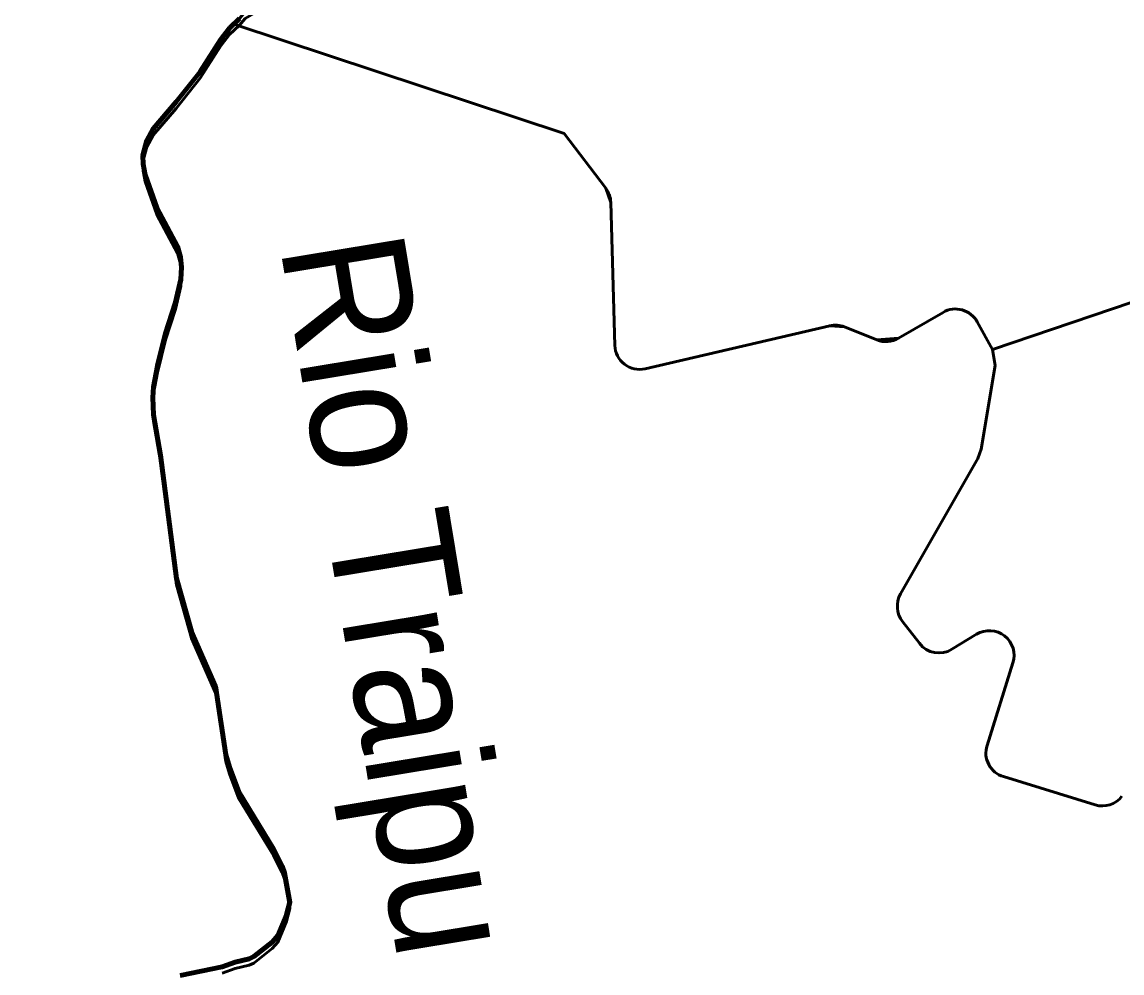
# Model space of a CAD drawing. Extents: x -1643653 to 4543381, y 1624270 to 13878484.
# Drawn here: x 736109 to 740547, y 8952202 to 8956037 of the extents above; entities that cross this region are included whole.
import ezdxf
from ezdxf.enums import TextEntityAlignment as Align

# ---------------------------------------------------------------- set-up
doc = ezdxf.new("R2010")
doc.units = 0
doc.header["$LTSCALE"] = 200
for name, color, linetype, lineweight in [('24', 7, 'Continuous', 25), ('28', 7, 'Continuous', 53), ('53', 7, 'Continuous', 106), ('60', 7, 'Continuous', 13), ('9', 7, 'Continuous', 90)]:
    doc.layers.add(name, color=color, linetype=linetype, lineweight=lineweight)
doc.layers.add('49', color=7, linetype='Continuous')

msp = doc.modelspace()

# ---------------------------------------------------------------- linework, layer by layer
at = {"layer": '24', "lineweight": 53}
msp.add_lwpolyline([(736986.8, 8956050.7), (736947.5, 8956013.9), (736911.1, 8955966.9), (736827.8, 8955836.5), (736730.5, 8955715.1), (736637.4, 8955606.6), (736612.6, 8955559.5), (736596.5, 8955498.8), (736596.9, 8955463.3), (736605.3, 8955420.7), (736653.1, 8955287.4), (736736, 8955131.5), (736748.2, 8955088.4), (736752.7, 8955048.8), (736749.8, 8954998.5), (736728.6, 8954905.6), (736687.7, 8954781.3), (736654.8, 8954650.4), (736639.8, 8954565.4), (736637.1, 8954522.9), (736639.7, 8954453.6), (736667, 8954290.4), (736732, 8953793.5), (736792.6, 8953579), (736888.8, 8953358.6), (736931.7, 8953081.8), (736945.3, 8953031.5), (736983.1, 8952931.3), (737123.4, 8952701.6), (737158.8, 8952633.3), (737167.3, 8952606.4), (737189.8, 8952488.2), (737175.2, 8952437.1), (737140.2, 8952353), (737118.4, 8952326.4), (737043.7, 8952268.4), (737024.6, 8952259.4), (736968.5, 8952246.4), (736915.8, 8952227.5), (736746.2, 8952191.8)], dxfattribs=at)
at = {"layer": '28'}
for p, q in [((738484.3, 8955309.3), (738500.4, 8954733.2)), ((739645.4, 8954761.8), (739824.9, 8954866.3)), ((739963.1, 8954827.7), (740023.8, 8954716.2)), ((738623.1, 8954638.6), (739367.7, 8954812)), ((739427.6, 8954807.5), (739557.9, 8954755.3)), ((740034.6, 8954652.1), (739978.6, 8954314)), ((739965.4, 8954276.9), (739653.4, 8953730.6)), ((739729.4, 8953531.6), (739661.2, 8953619.8)), ((739661.2, 8953619.8), (739729.4, 8953531.6)), ((739959.5, 8953567.9), (739860.6, 8953507.5)), ((739860.6, 8953507.5), (739959.5, 8953567.9)), ((740002.2, 8953119.6), (740107, 8953452.5)), ((740107, 8953452.5), (740002.2, 8953119.6)), ((740438.1, 8952880.1), (740068.1, 8952994)), ((740068.1, 8952994), (740438.1, 8952880.1))]:
    msp.add_line(p, q, dxfattribs=at)
for points in [[(740023.8, 8954716.2), (742674.8, 8955614.4), (746223.3, 8958775.3)], [(746223.3, 8958775.3), (742674.8, 8955614.4), (740023.8, 8954716.2)], [(737472.4, 8956325.7), (737418.7, 8956252.2), (737418.7, 8956252.2), (737379.9, 8956210.5), (737322.3, 8956183.6), (737205.6, 8956151.2), (737156.3, 8956144.6), (737117.3, 8956134.5), (737071.6, 8956114.1), (737009.5, 8956078.2), (736986.8, 8956050.7), (736963.6, 8956029), (736967.7, 8956027.6)], [(736963.6, 8956002.8), (736986.8, 8956024.6), (737009.5, 8956052), (737071.6, 8956087.9), (737117.3, 8956108.3), (737156.3, 8956118.4), (737205.6, 8956125.1), (737322.3, 8956157.4), (737379.9, 8956184.3), (737418.7, 8956226.1), (737418.7, 8956226.1), (737472.4, 8956299.5)], [(736963.6, 8956029), (736947.5, 8956013.9), (736911.1, 8955966.9), (736827.8, 8955836.5), (736730.5, 8955715.1), (736637.4, 8955606.6), (736612.6, 8955559.5), (736596.5, 8955498.8), (736596.9, 8955463.3), (736605.3, 8955420.7), (736653.1, 8955287.4), (736736, 8955131.5), (736748.2, 8955088.4), (736752.7, 8955048.8), (736749.8, 8954998.5), (736728.6, 8954905.6), (736687.7, 8954781.3), (736654.8, 8954650.4), (736639.8, 8954565.4), (736637.1, 8954522.9), (736639.7, 8954453.6), (736667, 8954290.4), (736732, 8953793.5), (736792.6, 8953579), (736888.8, 8953358.6), (736931.7, 8953081.8), (736945.3, 8953031.5), (736983.1, 8952931.3), (737123.4, 8952701.6), (737158.8, 8952633.3), (737167.3, 8952606.4), (737189.8, 8952488.2), (737175.2, 8952437.1), (737140.2, 8952353), (737118.4, 8952326.4), (737043.7, 8952268.4), (737024.6, 8952259.4), (736968.5, 8952246.4), (736915.8, 8952227.5), (736746.2, 8952191.8)], [(738500.4, 8954733.2), (738484.3, 8955309.3), (738463.8, 8955367.2), (738295.6, 8955587.3), (736967.7, 8956027.6), (736963.6, 8956029)], [(736967.7, 8956027.6), (738295.6, 8955587.3), (738463.8, 8955367.2)], [(736915.8, 8952201.3), (736968.5, 8952220.3), (737024.6, 8952233.2), (737043.7, 8952242.2), (737118.4, 8952300.3), (737140.2, 8952326.8), (737175.2, 8952411), (737189.8, 8952462.1), (737167.3, 8952580.2), (737158.8, 8952607.2), (737123.4, 8952675.4), (736983.1, 8952905.1), (736945.3, 8953005.3), (736931.7, 8953055.6), (736888.8, 8953332.4), (736792.6, 8953552.9), (736732, 8953767.3), (736667, 8954264.2), (736639.7, 8954427.4), (736637.1, 8954496.8), (736639.8, 8954539.2), (736654.8, 8954624.2), (736687.7, 8954755.1), (736728.6, 8954879.4), (736749.8, 8954972.3), (736752.7, 8955022.6), (736748.2, 8955062.3), (736736, 8955105.4), (736653.1, 8955261.3), (736605.3, 8955394.6), (736596.9, 8955437.2), (736596.5, 8955472.7), (736612.6, 8955533.4), (736637.4, 8955580.5), (736730.5, 8955688.9), (736827.8, 8955810.3), (736911.1, 8955940.8), (736947.5, 8955987.7), (736963.6, 8956002.8)], [(739824.9, 8954866.3), (739645.4, 8954761.8), (739557.9, 8954755.3), (739427.6, 8954807.5), (739367.7, 8954812), (738623.1, 8954638.6)], [(739653.4, 8953730.6), (739965.4, 8954276.9), (739978.6, 8954314), (740034.6, 8954652.1), (740023.8, 8954716.2), (739963.1, 8954827.7)]]:
    msp.add_lwpolyline(points, dxfattribs=at)
for centre, start, end in [((738384.3, 8955306.5), 1.606, 37.3757), ((739875.3, 8954779.9), 28.5513, 120.2165), ((739875.3, 8954779.9), 28.5513, 120.2165), ((739390.4, 8954714.6), 68.199, 103.1064), ((738600.4, 8954736), 181.606, 283.1064), ((738600.4, 8954736), 181.606, 283.1064), ((739595, 8954848.2), 248.199, 300.2165), ((739740.2, 8953681), 150.2673, 217.7331), ((739740.2, 8953681), 150.2673, 217.7331), ((740011.6, 8953482.5), 342.5237, 121.4029), ((740011.6, 8953482.5), 342.5237, 121.4029), ((739808.5, 8953592.8), 217.7331, 301.3995), ((739808.5, 8953592.8), 217.7331, 301.3995), ((740097.6, 8953089.6), 162.5237, 252.8888), ((740097.6, 8953089.6), 162.5237, 252.8888), ((740467.5, 8952975.7), 252.8893, 322.5036), ((740467.5, 8952975.7), 252.8893, 322.5036)]:
    msp.add_arc(centre, 100, start, end, dxfattribs=at)
at = {"layer": '53'}
msp.add_lwpolyline([(736986.8, 8956050.7), (736947.5, 8956013.9), (736911.1, 8955966.9), (736827.8, 8955836.5), (736730.5, 8955715.1), (736637.4, 8955606.6), (736612.6, 8955559.5), (736596.5, 8955498.8), (736596.9, 8955463.3), (736605.3, 8955420.7), (736653.1, 8955287.4), (736736, 8955131.5), (736748.2, 8955088.4), (736752.7, 8955048.8), (736749.8, 8954998.5), (736728.6, 8954905.6), (736687.7, 8954781.3), (736654.8, 8954650.4), (736639.8, 8954565.4), (736637.1, 8954522.9), (736639.7, 8954453.6), (736667, 8954290.4), (736732, 8953793.5), (736792.6, 8953579), (736888.8, 8953358.6), (736931.7, 8953081.8), (736945.3, 8953031.5), (736983.1, 8952931.3), (737123.4, 8952701.6), (737158.8, 8952633.3), (737167.3, 8952606.4), (737189.8, 8952488.2), (737175.2, 8952437.1), (737140.2, 8952353), (737118.4, 8952326.4), (737043.7, 8952268.4), (737024.6, 8952259.4), (736968.5, 8952246.4), (736915.8, 8952227.5), (736746.2, 8952191.8)], dxfattribs=at)
msp.add_lwpolyline([(736986.8, 8956050.7), (736947.5, 8956013.9), (736911.1, 8955966.9), (736827.8, 8955836.5), (736730.5, 8955715.1), (736637.4, 8955606.6), (736612.6, 8955559.5), (736596.5, 8955498.8), (736596.9, 8955463.3), (736605.3, 8955420.7), (736653.1, 8955287.4), (736736, 8955131.5), (736748.2, 8955088.4), (736752.7, 8955048.8), (736749.8, 8954998.5), (736728.6, 8954905.6), (736687.7, 8954781.3), (736654.8, 8954650.4), (736639.8, 8954565.4), (736637.1, 8954522.9), (736639.7, 8954453.6), (736667, 8954290.4), (736732, 8953793.5), (736792.6, 8953579), (736888.8, 8953358.6), (736931.7, 8953081.8), (736945.3, 8953031.5), (736983.1, 8952931.3), (737123.4, 8952701.6), (737158.8, 8952633.3), (737167.3, 8952606.4), (737189.8, 8952488.2), (737175.2, 8952437.1), (737140.2, 8952353), (737118.4, 8952326.4), (737043.7, 8952268.4), (737024.6, 8952259.4), (736968.5, 8952246.4), (736915.8, 8952227.5), (736746.2, 8952191.8)], dxfattribs=at)
msp.add_lwpolyline([(736986.8, 8956050.7), (736947.5, 8956013.9), (736911.1, 8955966.9), (736827.8, 8955836.5), (736730.5, 8955715.1), (736637.4, 8955606.6), (736612.6, 8955559.5), (736596.5, 8955498.8), (736596.9, 8955463.3), (736605.3, 8955420.7), (736653.1, 8955287.4), (736736, 8955131.5), (736748.2, 8955088.4), (736752.7, 8955048.8), (736749.8, 8954998.5), (736728.6, 8954905.6), (736687.7, 8954781.3), (736654.8, 8954650.4), (736639.8, 8954565.4), (736637.1, 8954522.9), (736639.7, 8954453.6), (736667, 8954290.4), (736732, 8953793.5), (736792.6, 8953579), (736888.8, 8953358.6), (736931.7, 8953081.8), (736945.3, 8953031.5), (736983.1, 8952931.3), (737123.4, 8952701.6), (737158.8, 8952633.3), (737167.3, 8952606.4), (737189.8, 8952488.2), (737175.2, 8952437.1), (737140.2, 8952353), (737118.4, 8952326.4), (737043.7, 8952268.4), (737024.6, 8952259.4), (736968.5, 8952246.4), (736915.8, 8952227.5), (736746.2, 8952191.8)], dxfattribs=at)
at = {"layer": '60', "lineweight": 25}
msp.add_spline([(814781, 9009175.5), (814787.2, 9009173.4), (814796.9, 9009173.4), (814799.4, 9009172.4), (814805.1, 9009174.5), (814805.6, 9009176.5), (814811.7, 9009179.5), (814811.7, 9009179.5), (814801.5, 9009181), (814790.7, 9009181.5), (814784.1, 9009183.1), (814777.4, 9009185.1), (814778.4, 9009175.5)], degree=3, dxfattribs=at)
at = {"layer": '9'}
msp.add_lwpolyline([(736986.8, 8956050.7), (736947.5, 8956013.9), (736911.1, 8955966.9), (736827.8, 8955836.5), (736730.5, 8955715.1), (736637.4, 8955606.6), (736612.6, 8955559.5), (736596.5, 8955498.8), (736596.9, 8955463.3), (736605.3, 8955420.7), (736653.1, 8955287.4), (736736, 8955131.5), (736748.2, 8955088.4), (736752.7, 8955048.8), (736749.8, 8954998.5), (736728.6, 8954905.6), (736687.7, 8954781.3), (736654.8, 8954650.4), (736639.8, 8954565.4), (736637.1, 8954522.9), (736639.7, 8954453.6), (736667, 8954290.4), (736732, 8953793.5), (736792.6, 8953579), (736888.8, 8953358.6), (736931.7, 8953081.8), (736945.3, 8953031.5), (736983.1, 8952931.3), (737123.4, 8952701.6), (737158.8, 8952633.3), (737167.3, 8952606.4), (737189.8, 8952488.2), (737175.2, 8952437.1), (737140.2, 8952353), (737118.4, 8952326.4), (737043.7, 8952268.4), (737024.6, 8952259.4), (736968.5, 8952246.4), (736915.8, 8952227.5), (736746.2, 8952191.8)], dxfattribs=at)

# ---------------------------------------------------------------- texts
at = {"layer": '49', "width": 0.95}
msp.add_text('Rio Traipu', height=500, rotation=279.367, dxfattribs=at).set_placement((737387.6, 8953687.8), align=Align.CENTER)

doc.saveas('drawing.dxf')
